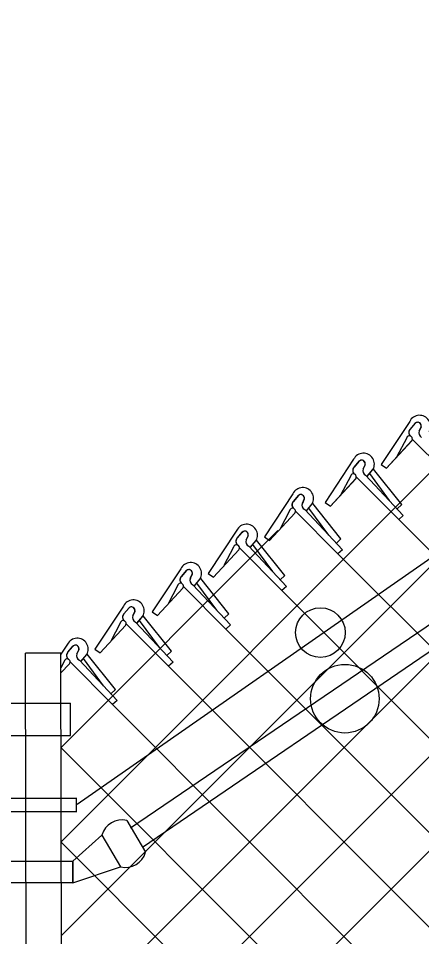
# Model space of a CAD drawing. Extents: x 0 to 2.85, y -0.1 to 1.83.
# Drawn here: x 1.4984 to 1.5329, y 1.3819 to 1.4603 of the extents above; entities that cross this region are included whole.
import ezdxf

# ---------------------------------------------------------------- set-up
doc = ezdxf.new("R2010")
doc.units = 0
doc.layers.add('sb_Chainlink Fence', color=7, linetype='Continuous')
doc.layers.add('sb_Existing Structural Steel', color=7, linetype='Continuous')

msp = doc.modelspace()

# ---------------------------------------------------------------- linework, layer by layer
at = {"layer": 'sb_Chainlink Fence'}
for p, q in [((1.5020887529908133, 1.3578033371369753), (1.6428690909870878, 1.498583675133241)), ((1.502078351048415, 1.365853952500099), (1.6202965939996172, 1.4840721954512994)), ((1.5020679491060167, 1.3739045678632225), (1.5954548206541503, 1.4672914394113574)), ((1.5020575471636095, 1.3819551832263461), (1.5704171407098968, 1.4503147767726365)), ((1.5020471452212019, 1.3900057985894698), (1.5452698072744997, 1.433228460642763)), ((1.531839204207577, 1.425909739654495), (1.5294027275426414, 1.4222208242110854)), ((1.5318867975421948, 1.4252409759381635), (1.5323319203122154, 1.4257680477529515)), ((1.532290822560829, 1.4257247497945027), (1.5318867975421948, 1.4252409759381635)), ((1.532812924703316, 1.425439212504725), (1.5326493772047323, 1.4250849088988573)), ((1.5326499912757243, 1.4250974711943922), (1.5328125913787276, 1.425431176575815)), ((1.5315618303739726, 1.4244542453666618), (1.530750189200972, 1.4229026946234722)), ((1.5320634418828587, 1.4244030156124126), (1.535690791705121, 1.420760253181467)), ((1.5298486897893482, 1.4219161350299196), (1.5320184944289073, 1.4242535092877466)), ((1.5298486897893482, 1.4219161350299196), (1.5320046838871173, 1.4242397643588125)), ((1.5270478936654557, 1.4226716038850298), (1.5246114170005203, 1.4189826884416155)), ((1.5270954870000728, 1.4220028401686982), (1.527540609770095, 1.4225299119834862)), ((1.5274995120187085, 1.4224866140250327), (1.5270954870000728, 1.4220028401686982)), ((1.5280216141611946, 1.4222010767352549), (1.5278580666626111, 1.4218467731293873)), ((1.5278586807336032, 1.4218593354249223), (1.5280212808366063, 1.42219304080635)), ((1.5294027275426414, 1.4222208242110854), (1.5298486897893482, 1.4219161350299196)), ((1.5267705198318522, 1.4212161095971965), (1.5259588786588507, 1.4196645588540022)), ((1.5280698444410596, 1.4213073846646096), (1.5312952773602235, 1.4178807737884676)), ((1.528204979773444, 1.4212118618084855), (1.5287001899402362, 1.421798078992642)), ((1.5282115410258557, 1.4212207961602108), (1.5287026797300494, 1.4218001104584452)), ((1.5301219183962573, 1.4191388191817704), (1.5284248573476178, 1.4214487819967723)), ((1.5287001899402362, 1.421798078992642), (1.528736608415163, 1.42186615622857)), ((1.528736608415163, 1.42186615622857), (1.5287676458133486, 1.4219389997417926)), ((1.5311609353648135, 1.4188067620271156), (1.5287481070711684, 1.4218414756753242)), ((1.5250573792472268, 1.4186779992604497), (1.5272271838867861, 1.4210153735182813)), ((1.5250573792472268, 1.4186779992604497), (1.5272133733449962, 1.4210016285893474)), ((1.5272721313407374, 1.4211648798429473), (1.530899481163, 1.417522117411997)), ((1.5272943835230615, 1.4211440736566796), (1.6008882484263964, 1.3475502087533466)), ((1.5218535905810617, 1.4197346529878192), (1.519417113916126, 1.4160457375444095)), ((1.5219011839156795, 1.4190658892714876), (1.5223463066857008, 1.4195929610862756)), ((1.5223052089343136, 1.4195496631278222), (1.5219011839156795, 1.4190658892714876)), ((1.5228273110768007, 1.4192641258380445), (1.522663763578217, 1.4189098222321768)), ((1.5226643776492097, 1.4189223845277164), (1.5228269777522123, 1.4192560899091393)), ((1.52301067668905, 1.4182749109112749), (1.5235058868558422, 1.4188611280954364)), ((1.5230172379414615, 1.4182838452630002), (1.523508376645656, 1.4188631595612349)), ((1.5235058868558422, 1.4188611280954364), (1.523542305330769, 1.4189292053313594)), ((1.523542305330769, 1.4189292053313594), (1.5235733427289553, 1.419002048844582)), ((1.52596663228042, 1.415869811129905), (1.5235538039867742, 1.4189045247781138)), ((1.5246114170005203, 1.4189826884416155), (1.5250573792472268, 1.4186779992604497)), ((1.519863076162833, 1.4157410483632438), (1.5220328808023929, 1.4180784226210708)), ((1.521576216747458, 1.418279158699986), (1.5207645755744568, 1.4167276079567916)), ((1.5220778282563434, 1.4182279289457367), (1.5257051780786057, 1.414585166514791)), ((1.5228755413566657, 1.4183704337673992), (1.5261009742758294, 1.414943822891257)), ((1.5249276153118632, 1.4162018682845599), (1.5232305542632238, 1.4185118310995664)), ((1.5311609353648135, 1.4188067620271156), (1.5307651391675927, 1.418448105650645)), ((1.519863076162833, 1.4157410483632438), (1.522019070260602, 1.4180646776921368)), ((1.5312952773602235, 1.4178807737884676), (1.530899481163, 1.417522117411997)), ((1.502036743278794, 1.3980564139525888), (1.5205785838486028, 1.4165982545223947)), ((1.5170566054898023, 1.416608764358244), (1.5146201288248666, 1.4129198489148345)), ((1.5171041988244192, 1.4159400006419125), (1.5175493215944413, 1.4164670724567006)), ((1.5175082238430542, 1.416423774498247), (1.5171041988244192, 1.4159400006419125)), ((1.5180303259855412, 1.4161382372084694), (1.5178667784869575, 1.4157839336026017)), ((1.5178673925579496, 1.4157964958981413), (1.5180299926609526, 1.416130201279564)), ((1.5182136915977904, 1.4151490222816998), (1.5187089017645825, 1.4157352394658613)), ((1.518220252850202, 1.4151579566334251), (1.5187113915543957, 1.4157372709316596)), ((1.5187089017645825, 1.4157352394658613), (1.5187453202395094, 1.4158033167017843)), ((1.5187453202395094, 1.4158033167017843), (1.518776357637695, 1.415876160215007)), ((1.5211696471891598, 1.41274392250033), (1.5187568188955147, 1.4157786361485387)), ((1.519417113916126, 1.4160457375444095), (1.519863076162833, 1.4157410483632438)), ((1.52596663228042, 1.415869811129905), (1.5255708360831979, 1.4155111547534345)), ((1.5150660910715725, 1.4126151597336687), (1.5172358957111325, 1.4149525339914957)), ((1.5150660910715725, 1.4126151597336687), (1.5172220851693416, 1.4149387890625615)), ((1.5167792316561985, 1.415153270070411), (1.515967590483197, 1.4136017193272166)), ((1.517280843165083, 1.4151020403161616), (1.5209081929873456, 1.411459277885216)), ((1.518078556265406, 1.4152445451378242), (1.5213039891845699, 1.411817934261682)), ((1.5201306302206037, 1.4130759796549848), (1.5184335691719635, 1.4153859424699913)), ((1.5261009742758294, 1.414943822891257), (1.5257051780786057, 1.414585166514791)), ((1.5257051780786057, 1.414585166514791), (1.591700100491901, 1.34867669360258)), ((1.5122780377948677, 1.4133260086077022), (1.509841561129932, 1.4096370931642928)), ((1.5123256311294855, 1.4126572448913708), (1.512770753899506, 1.413184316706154)), ((1.5127296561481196, 1.4131410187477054), (1.5123256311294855, 1.4126572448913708)), ((1.5132517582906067, 1.4128554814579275), (1.513088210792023, 1.41250117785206)), ((1.513088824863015, 1.412513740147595), (1.5132514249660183, 1.4128474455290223)), ((1.513966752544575, 1.4125205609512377), (1.5139977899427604, 1.4125934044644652)), ((1.5146201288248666, 1.4129198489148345), (1.5150660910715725, 1.4126151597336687)), ((1.5211696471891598, 1.41274392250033), (1.5207738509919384, 1.4123852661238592)), ((1.5120006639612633, 1.4118705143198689), (1.5111890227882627, 1.4103189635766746)), ((1.5125022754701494, 1.41181928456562), (1.516129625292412, 1.4081765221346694)), ((1.5132999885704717, 1.4119617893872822), (1.5165254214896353, 1.4085351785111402)), ((1.513435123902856, 1.411866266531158), (1.5139303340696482, 1.4124524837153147)), ((1.5134416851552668, 1.4118752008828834), (1.5139328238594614, 1.4124545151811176)), ((1.5153520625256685, 1.4097932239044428), (1.5136550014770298, 1.412103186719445)), ((1.5139303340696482, 1.4124524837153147), (1.513966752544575, 1.4125205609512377)), ((1.5163910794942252, 1.4094611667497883), (1.5139782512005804, 1.4124958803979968)), ((1.5213039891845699, 1.411817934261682), (1.5209081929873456, 1.411459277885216)), ((1.5102875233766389, 1.409332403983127), (1.512457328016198, 1.4116697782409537)), ((1.5102875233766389, 1.409332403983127), (1.512443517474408, 1.4116560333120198)), ((1.5209081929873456, 1.411459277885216), (1.574563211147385, 1.3577629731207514)), ((1.5073720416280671, 1.4101388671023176), (1.5049355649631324, 1.4064499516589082)), ((1.507419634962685, 1.4094701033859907), (1.5078647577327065, 1.4099971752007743)), ((1.50782365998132, 1.4099538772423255), (1.507419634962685, 1.4094701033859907)), ((1.508345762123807, 1.4096683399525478), (1.5081822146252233, 1.4093140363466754)), ((1.5081828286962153, 1.4093265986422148), (1.5083454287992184, 1.4096603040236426)), ((1.509841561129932, 1.4096370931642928), (1.5102875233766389, 1.409332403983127)), ((1.5163910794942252, 1.4094611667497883), (1.5159952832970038, 1.4091025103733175)), ((1.5070946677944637, 1.4086833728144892), (1.5062830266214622, 1.4071318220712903)), ((1.5083939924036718, 1.4087746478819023), (1.5116194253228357, 1.4053480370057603)), ((1.5085291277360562, 1.4086791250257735), (1.5090243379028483, 1.4092653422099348)), ((1.5085356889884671, 1.4086880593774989), (1.5090268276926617, 1.409267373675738)), ((1.5104460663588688, 1.4066060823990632), (1.5087490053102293, 1.4089160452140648)), ((1.5090243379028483, 1.4092653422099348), (1.5090607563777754, 1.409333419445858)), ((1.5090607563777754, 1.409333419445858), (1.5090917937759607, 1.4094062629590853)), ((1.5114850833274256, 1.4062740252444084), (1.5090722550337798, 1.4093087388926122)), ((1.5053815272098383, 1.4061452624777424), (1.5075513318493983, 1.408482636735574)), ((1.5053815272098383, 1.4061452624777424), (1.5075375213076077, 1.4084688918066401)), ((1.5075962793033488, 1.40863214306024), (1.5112236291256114, 1.4049893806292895)), ((1.5165254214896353, 1.4085351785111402), (1.516129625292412, 1.4081765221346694)), ((1.516129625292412, 1.4081765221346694), (1.5855392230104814, 1.3387137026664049)), ((1.5025855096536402, 1.4068685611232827), (1.502031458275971, 1.406029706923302)), ((1.502633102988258, 1.406199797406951), (1.5030782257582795, 1.4067268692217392)), ((1.503037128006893, 1.4066835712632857), (1.502633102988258, 1.406199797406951)), ((1.50355923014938, 1.406398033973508), (1.5033956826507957, 1.4060437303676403)), ((1.5033962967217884, 1.406056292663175), (1.5035588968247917, 1.4063899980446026)), ((1.5049355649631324, 1.4064499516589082), (1.5053815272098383, 1.4061452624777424)), ((1.5037425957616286, 1.4054088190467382), (1.5042378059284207, 1.405995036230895)), ((1.5037491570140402, 1.4054177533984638), (1.5042402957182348, 1.4059970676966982)), ((1.5056595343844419, 1.4033357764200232), (1.5039624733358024, 1.405645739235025)), ((1.5042378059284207, 1.405995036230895), (1.5042742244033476, 1.4060631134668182)), ((1.5042742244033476, 1.4060631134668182), (1.5043052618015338, 1.4061359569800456)), ((1.5066985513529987, 1.4030037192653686), (1.504285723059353, 1.4060384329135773)), ((1.5114850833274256, 1.4062740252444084), (1.5110892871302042, 1.405915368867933)), ((1.5023081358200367, 1.4054130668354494), (1.5020228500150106, 1.4048677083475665)), ((1.5020332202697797, 1.4044250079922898), (1.5027509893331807, 1.4051985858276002)), ((1.502809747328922, 1.4053618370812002), (1.5064370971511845, 1.4017190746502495)), ((1.5036074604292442, 1.4055043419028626), (1.5068328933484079, 1.4020777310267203)), ((1.5116194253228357, 1.4053480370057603), (1.5112236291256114, 1.4049893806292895)), ((1.5112236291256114, 1.4049893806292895), (1.5811896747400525, 1.3350036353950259)), ((1.5066985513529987, 1.4030037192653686), (1.5063027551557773, 1.4026450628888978)), ((1.5068328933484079, 1.4020777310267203), (1.5064370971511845, 1.4017190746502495)), ((1.5064370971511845, 1.4017190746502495), (1.575720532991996, 1.332411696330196)), ((1.5020367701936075, 1.3980355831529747), (1.571030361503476, 1.3290419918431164)), ((1.5020471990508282, 1.3899641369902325), (1.565755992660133, 1.3262553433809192))]:
    msp.add_line(p, q, dxfattribs=at)
for centre, radius, start, end in [((1.532677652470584, 1.4254949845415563), 0.0009354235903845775, 330.7731305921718, 153.67978342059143), ((1.5321462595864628, 1.4249576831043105), 0.0003843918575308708, 140.20166010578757, 233.0052527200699), ((1.5321567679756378, 1.4249581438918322), 0.0003909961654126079, 133.66718540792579, 232.2343578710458), ((1.5325236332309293, 1.425530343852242), 0.00030330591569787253, 342.5147558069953, 140.13680881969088), ((1.5325247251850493, 1.4255317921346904), 0.00030494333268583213, 340.73435754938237, 129.21739859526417), ((1.5318138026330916, 1.4244101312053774), 0.00025580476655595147, 319.02146199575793, 170.0695590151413), ((1.5330371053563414, 1.424925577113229), 0.00041880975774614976, 156.48328493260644, 245.15783350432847), ((1.5278863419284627, 1.4222568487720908), 0.0009354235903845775, 330.7731305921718, 153.67978342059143), ((1.5273654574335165, 1.4217200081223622), 0.0003909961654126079, 133.66718540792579, 232.2343578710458), ((1.527732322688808, 1.422292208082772), 0.00030330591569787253, 342.5147558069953, 140.13680881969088), ((1.5277334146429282, 1.4222936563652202), 0.00030494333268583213, 340.73435754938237, 129.21739859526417), ((1.5270224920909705, 1.4211719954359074), 0.00025580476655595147, 319.02146199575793, 170.0695590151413), ((1.5273549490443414, 1.4217195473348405), 0.0003843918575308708, 140.20166010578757, 233.0052527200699), ((1.528245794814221, 1.421687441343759), 0.00041880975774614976, 156.48328493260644, 245.15783350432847), ((1.5226920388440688, 1.4193198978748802), 0.0009354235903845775, 330.7731305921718, 153.67978342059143), ((1.522538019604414, 1.419355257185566), 0.00030330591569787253, 342.5147558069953, 140.13680881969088), ((1.522539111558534, 1.4193567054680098), 0.00030494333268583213, 340.73435754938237, 129.21739859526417), ((1.5221606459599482, 1.41878259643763), 0.0003843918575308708, 140.20166010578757, 233.0052527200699), ((1.5221711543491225, 1.4187830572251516), 0.0003909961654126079, 133.66718540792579, 232.2343578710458), ((1.5230514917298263, 1.4187504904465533), 0.00041880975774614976, 156.48328493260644, 245.15783350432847), ((1.5218281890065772, 1.4182350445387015), 0.00025580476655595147, 319.02146199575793, 170.0695590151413), ((1.517895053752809, 1.4161940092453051), 0.0009354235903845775, 330.7731305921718, 153.67978342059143), ((1.5177410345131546, 1.416229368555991), 0.00030330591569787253, 342.5147558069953, 140.13680881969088), ((1.5177421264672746, 1.4162308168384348), 0.00030494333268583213, 340.73435754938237, 129.21739859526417), ((1.5173636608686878, 1.4156567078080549), 0.0003843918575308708, 140.20166010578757, 233.0052527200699), ((1.517374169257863, 1.4156571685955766), 0.0003909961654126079, 133.66718540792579, 232.2343578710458), ((1.5182545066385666, 1.415624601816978), 0.00041880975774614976, 156.48328493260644, 245.15783350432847), ((1.5170312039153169, 1.4151091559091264), 0.00025580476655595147, 319.02146199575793, 170.0695590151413), ((1.5131164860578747, 1.4129112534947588), 0.0009354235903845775, 330.7731305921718, 153.67978342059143), ((1.5125850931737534, 1.4123739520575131), 0.0003843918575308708, 140.20166010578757, 233.0052527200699), ((1.5125956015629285, 1.4123744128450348), 0.0003909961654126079, 133.66718540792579, 232.2343578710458), ((1.51296246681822, 1.412946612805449), 0.00030330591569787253, 342.5147558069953, 140.13680881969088), ((1.51296355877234, 1.4129480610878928), 0.00030494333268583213, 340.73435754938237, 129.21739859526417), ((1.5122526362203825, 1.4118264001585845), 0.00025580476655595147, 319.02146199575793, 170.0695590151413), ((1.5134759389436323, 1.4123418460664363), 0.00041880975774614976, 156.48328493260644, 245.15783350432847), ((1.508210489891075, 1.4097241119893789), 0.0009354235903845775, 330.7731305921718, 153.67978342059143), ((1.507689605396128, 1.4091872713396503), 0.0003909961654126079, 133.66718540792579, 232.2343578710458), ((1.5080564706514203, 1.4097594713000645), 0.00030330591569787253, 342.5147558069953, 140.13680881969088), ((1.5080575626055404, 1.409760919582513), 0.00030494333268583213, 340.73435754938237, 129.21739859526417), ((1.5073466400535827, 1.4086392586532), 0.00025580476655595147, 319.02146199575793, 170.0695590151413), ((1.5076790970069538, 1.4091868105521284), 0.0003843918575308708, 140.20166010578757, 233.0052527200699), ((1.5085699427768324, 1.4091547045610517), 0.00041880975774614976, 156.48328493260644, 245.15783350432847), ((1.5034239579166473, 1.406453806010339), 0.0009354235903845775, 330.7731305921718, 153.67978342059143), ((1.5032699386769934, 1.4064891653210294), 0.00030330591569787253, 342.5147558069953, 140.13680881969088), ((1.5032710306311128, 1.4064906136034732), 0.00030494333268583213, 340.73435754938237, 129.21739859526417), ((1.5025601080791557, 1.405368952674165), 0.00025580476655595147, 319.02146199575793, 170.0695590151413), ((1.5028925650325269, 1.4059165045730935), 0.0003843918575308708, 140.20166010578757, 233.0052527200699), ((1.502903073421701, 1.4059169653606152), 0.0003909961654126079, 133.66718540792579, 232.2343578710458), ((1.5037834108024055, 1.4058843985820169), 0.00041880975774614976, 156.48328493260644, 245.15783350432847)]:
    msp.add_arc(centre, radius, start, end, dxfattribs=at)
at = {"layer": 'sb_Existing Structural Steel'}
for p, q in [((1.6407900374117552, 1.4888473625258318), (1.5034298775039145, 1.393176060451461)), ((1.507982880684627, 1.3911935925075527), (1.6360938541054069, 1.4783149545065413)), ((1.5089961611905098, 1.3895560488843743), (1.6367111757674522, 1.4764622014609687)), ((1.5020263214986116, 1.4061200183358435), (1.4990101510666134, 1.4061200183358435)), ((1.499188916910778, 1.2890709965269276), (1.4990101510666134, 1.4061200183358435)), ((1.502205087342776, 1.2890709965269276), (1.5020263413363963, 1.4061070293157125)), ((1.484276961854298, 1.4018515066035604), (1.5028561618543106, 1.4018515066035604)), ((1.5028561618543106, 1.3990787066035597), (1.5028561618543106, 1.4018515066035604)), ((1.484276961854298, 1.3990787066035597), (1.5028561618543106, 1.3990787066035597)), ((1.5033829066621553, 1.3936863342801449), (1.484401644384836, 1.3936863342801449)), ((1.5033735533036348, 1.3925449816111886), (1.5033735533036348, 1.3936581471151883)), ((1.5033829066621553, 1.3925731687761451), (1.484401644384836, 1.3925731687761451)), ((1.5076611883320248, 1.3918288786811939), (1.5092660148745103, 1.3891141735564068)), ((1.503043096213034, 1.3883382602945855), (1.5055299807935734, 1.390568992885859)), ((1.5055299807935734, 1.390568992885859), (1.50713480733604, 1.3878542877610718)), ((1.5030411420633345, 1.388326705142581), (1.4847671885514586, 1.388326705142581)), ((1.503043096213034, 1.3864941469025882), (1.503043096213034, 1.3883382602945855)), ((1.503043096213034, 1.3883382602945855), (1.503043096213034, 1.3864941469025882)), ((1.503043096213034, 1.3864941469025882), (1.50713480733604, 1.3878542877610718)), ((1.503027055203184, 1.3864825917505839), (1.4847671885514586, 1.3864825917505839))]:
    msp.add_line(p, q, dxfattribs=at)
for centre, radius in [((1.5242057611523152, 1.407871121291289), 0.0021204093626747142), ((1.5263011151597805, 1.402222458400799), 0.002929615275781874)]:
    msp.add_circle(centre, radius, dxfattribs=at)
for centre, radius, start, end in [((1.507261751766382, 1.390071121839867), 0.0018019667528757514, 77.20420676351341, 163.97559843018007), ((1.5075333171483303, 1.3896117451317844), 0.0018019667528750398, 257.20420954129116, 343.9756012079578)]:
    msp.add_arc(centre, radius, start, end, dxfattribs=at)

doc.saveas('drawing.dxf')
